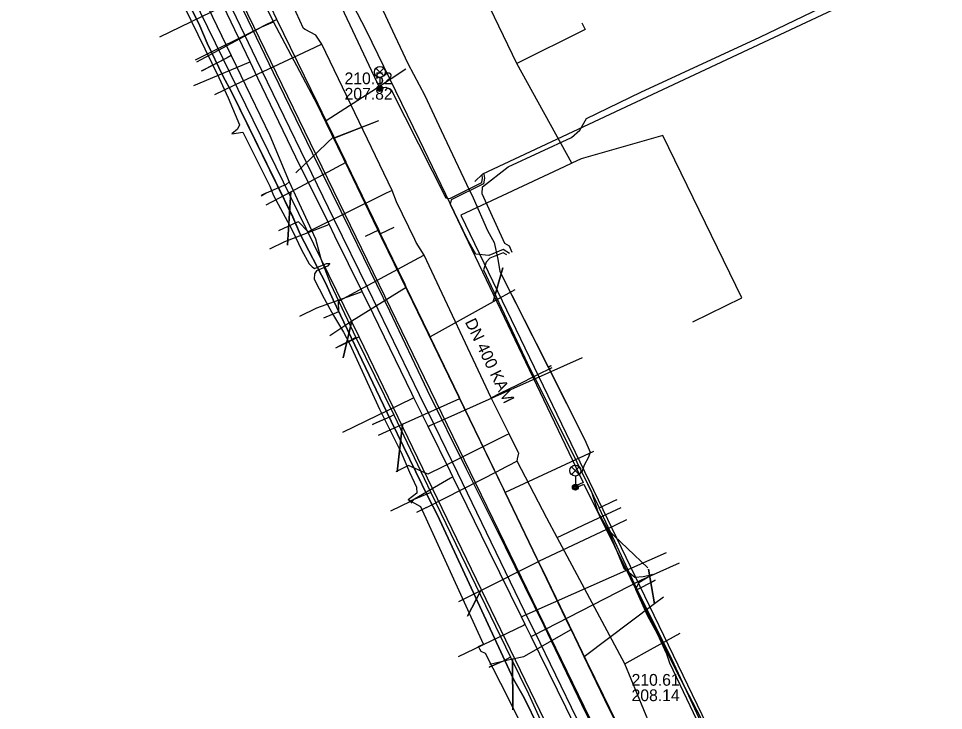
# Model space of a CAD drawing. Extents: x -595540 to -593988, y -1160850 to -1159202.
# Drawn here: x -595526.8 to -595463.8, y -1160071.1 to -1160024 of the extents above; entities that cross this region are included whole.
import ezdxf

# ---------------------------------------------------------------- set-up
doc = ezdxf.new("R2010")
doc.units = 0
for name, color, linetype in [('BKOM-ODVODNENI_trasa sítě', 7, 'Continuous'), ('BVK-JEDNOTNA_popisy', 7, 'Continuous'), ('BVK-JEDNOTNA_trasa sítě', 7, 'Continuous'), ('BVK-KANALIZACE_ vyřazená trasa sítě', 7, 'Continuous'), ('BVK-VODOVOD_trasa sítě', 7, 'Continuous'), ('BVK-VODOVOD_trasa zrušené sítě', 7, 'Continuous'), ('CETIN_kabel podzemní', 7, 'Continuous'), ('CETIN_kabel podzemní neprovozovaný', 7, 'Continuous'), ('DESTOVA_trasa neprovozované sítě', 7, 'Continuous'), ('DSP-DESTOVA-BVK_trasa podzemní sítě', 7, 'Continuous'), ('DSP-JEDNOTNA-BVK_trasa sítě', 7, 'Continuous'), ('DSP-SDEL-VODAFONE_kabel', 7, 'Continuous'), ('EON-NN_kabel', 7, 'Continuous'), ('EON-SDEL_kabel', 7, 'Continuous'), ('INNOGY-STL_trasa sítě', 7, 'Continuous'), ('JEDNOTNA_trasa neprovozované sítě', 7, 'Continuous'), ('QUANTCOM_kabel', 7, 'Continuous'), ('TSB_kabel VO', 7, 'Continuous'), ('TSB_lampy VO', 7, 'Continuous')]:
    doc.layers.add(name, color=color, linetype=linetype)

msp = doc.modelspace()

# ---------------------------------------------------------------- linework, layer by layer
at = {"layer": 'BKOM-ODVODNENI_trasa sítě'}
for points in [[(-595502.3, -1160030.96), (-595505.3, -1160032.13)], [(-595505.35, -1160032.04), (-595507.92, -1160034.51)]]:
    msp.add_lwpolyline(points, dxfattribs=at)
at = {"layer": 'BVK-JEDNOTNA_popisy'}
for p, q in [((-595504.612, -1160028.596), (-595504.612, -1160028.596)), ((-595485.071, -1160069.546), (-595485.071, -1160069.546))]:
    msp.add_line(p, q, dxfattribs=at)
at = {"layer": 'BVK-JEDNOTNA_trasa sítě'}
for points in [[(-595506.41, -1160029.82), (-595509.217, -1160024.059), (-595509.614, -1160023.246), (-595512.015, -1160018.318), (-595512.259, -1160017.816), (-595515.069, -1160012.05), (-595515.352, -1160011.469), (-595515.674, -1160010.808), (-595515.891, -1160010.364), (-595523.397, -1159994.959), (-595523.622, -1159994.497), (-595526.811, -1159987.952)], [(-595486.885, -1160070.383), (-595488.291, -1160067.461), (-595488.437, -1160067.159), (-595489.192, -1160065.591), (-595489.269, -1160065.429), (-595491.412, -1160060.978), (-595491.417, -1160060.968), (-595491.426, -1160060.948), (-595491.494, -1160060.807), (-595493.679, -1160056.269), (-595493.732, -1160056.158), (-595496.759, -1160049.87), (-595496.812, -1160049.76), (-595498.777, -1160045.678), (-595498.833, -1160045.561), (-595500.412, -1160042.281), (-595500.494, -1160042.11), (-595502.155, -1160038.659), (-595502.29, -1160038.38), (-595504.497, -1160033.794), (-595504.509, -1160033.769), (-595505.295, -1160032.136), (-595505.296, -1160032.134), (-595505.344, -1160032.034), (-595505.351, -1160032.018), (-595505.855, -1160030.973), (-595505.857, -1160030.968), (-595506.41, -1160029.82)], [(-595471.66, -1160101.42), (-595473.161, -1160098.361), (-595473.21, -1160098.26), (-595476.958, -1160090.62), (-595476.968, -1160090.599), (-595477.419, -1160089.68), (-595477.434, -1160089.65), (-595478.262, -1160087.961), (-595478.319, -1160087.846), (-595480.636, -1160083.123), (-595480.661, -1160083.071), (-595482.034, -1160080.272), (-595482.04, -1160080.259), (-595482.855, -1160078.598), (-595482.928, -1160078.45), (-595484.403, -1160075.442), (-595484.405, -1160075.438), (-595484.806, -1160074.621), (-595484.841, -1160074.549), (-595485.247, -1160073.723), (-595485.286, -1160073.643), (-595486.885, -1160070.383)]]:
    msp.add_lwpolyline(points, dxfattribs=at)
at = {"layer": 'BVK-KANALIZACE_ vyřazená trasa sítě'}
for points in [[(-595506.46, -1160029.873), (-595509.444, -1160024.228), (-595509.805, -1160023.482), (-595512.367, -1160018.178), (-595515.382, -1160011.938), (-595516.291, -1160010.057), (-595525.538, -1159990.92), (-595525.72, -1159990.348)], [(-595486.991, -1160070.079), (-595488.107, -1160067.775), (-595488.974, -1160065.984), (-595491.144, -1160061.502), (-595491.218, -1160061.349), (-595493.415, -1160056.813), (-595496.492, -1160050.458), (-595498.553, -1160046.201), (-595500.332, -1160042.529), (-595502.088, -1160038.902), (-595504.302, -1160034.33), (-595505.867, -1160031.099), (-595506.46, -1160029.873)], [(-595468.306, -1160108.288), (-595470.063, -1160104.695), (-595471.68, -1160101.389), (-595473.239, -1160098.2), (-595477.022, -1160090.465), (-595477.364, -1160089.764), (-595477.932, -1160088.603), (-595478.275, -1160087.902), (-595482.057, -1160080.167), (-595483.617, -1160076.978), (-595485.234, -1160073.672), (-595486.991, -1160070.079)]]:
    msp.add_lwpolyline(points, dxfattribs=at)
at = {"layer": 'BVK-VODOVOD_trasa sítě'}
for points in [[(-595472.74, -1160103.26), (-595475.36, -1160097.79), (-595477.97, -1160092.37), (-595480.56, -1160086.93), (-595483.19, -1160081.52), (-595485.82, -1160076.11), (-595488.46, -1160070.69), (-595491.03, -1160065.35), (-595493.65, -1160059.98), (-595496.31, -1160054.68), (-595498.96, -1160049.33), (-595501.54, -1160043.93), (-595504.19, -1160038.47), (-595506.79, -1160033.16), (-595509.46, -1160027.7), (-595512.03, -1160022.3)], [(-595512.86, -1160023.15), (-595513, -1160023.22), (-595517.218, -1160025.278)], [(-595486.93, -1160076.29), (-595489.53, -1160070.92), (-595491.91, -1160066.07), (-595492.31, -1160065.26), (-595492.57, -1160064.73), (-595494.78, -1160060.22), (-595497.25, -1160055.21), (-595497.41, -1160054.87), (-595498.93, -1160051.78), (-595499.89, -1160049.82), (-595500.04, -1160049.52), (-595502.65, -1160044.15), (-595503.42, -1160042.58), (-595505.28, -1160038.81), (-595505.67, -1160038.01), (-595507.92, -1160033.44), (-595510.51, -1160028.06), (-595511.05, -1160026.94), (-595512.86, -1160023.15)], [(-595511.05, -1160026.94), (-595511.18, -1160027.01), (-595514.902, -1160028.586)], [(-595505.67, -1160038.01), (-595505.82, -1160038.09), (-595508.71, -1160039.21), (-595509.712, -1160039.701)], [(-595503.42, -1160042.58), (-595503.56, -1160042.65), (-595506.52, -1160043.71), (-595507.689, -1160044.278)], [(-595498.93, -1160051.78), (-595498.8, -1160051.71), (-595497.962, -1160051.344), (-595488.403, -1160047.069)], [(-595499.89, -1160049.82), (-595500.03, -1160049.89), (-595504.749, -1160052.191)], [(-595497.25, -1160055.21), (-595497.39, -1160055.28), (-595500.12, -1160056.88), (-595501.478, -1160057.534)], [(-595492.57, -1160064.73), (-595492.43, -1160064.66), (-595491.556, -1160064.276), (-595482.694, -1160060.341)], [(-595491.91, -1160066.07), (-595491.77, -1160066), (-595490.922, -1160065.575), (-595484.448, -1160062.241), (-595481.804, -1160061.044)], [(-595492.31, -1160065.26), (-595492.44, -1160065.32), (-595496.871, -1160067.443)]]:
    msp.add_lwpolyline(points, dxfattribs=at)
at = {"layer": 'BVK-VODOVOD_trasa zrušené sítě'}
for points in [[(-595474.698, -1160100.674), (-595474.984, -1160100.071), (-595479.023, -1160091.763), (-595479.545, -1160090.714), (-595480.229, -1160089.284), (-595482.682, -1160084.235), (-595482.796, -1160084.002), (-595484.919, -1160079.622), (-595485.568, -1160078.293), (-595485.935, -1160077.545), (-595491.669, -1160065.742), (-595492.02, -1160065.044), (-595496.904, -1160054.954), (-595498.5, -1160051.69), (-595499.502, -1160049.626), (-595503.039, -1160042.357), (-595505.309, -1160037.674), (-595510.599, -1160026.786), (-595512.523, -1160022.81), (-595515.338, -1160016.999), (-595519.095, -1160009.26), (-595519.529, -1160008.384), (-595525.5, -1159996.08), (-595526.622, -1159993.776)], [(-595432.31, -1160186.156), (-595433.192, -1160184.263), (-595524.778, -1159995.735)]]:
    msp.add_lwpolyline(points, dxfattribs=at)
at = {"layer": 'CETIN_kabel podzemní'}
for points in [[(-595488.46, -1160024.3), (-595488.24, -1160024.75), (-595492.89, -1160027.07), (-595504.5, -1160002.94)], [(-595509.84, -1160007.53), (-595507.05, -1160013.11), (-595504.93, -1160017.5), (-595502.96, -1160021.56), (-595502.44, -1160022.47), (-595501.54, -1160024.44), (-595500.31, -1160027.05), (-595499.14, -1160029.25), (-595498.03, -1160031.62), (-595496.31, -1160035.28), (-595495.86, -1160036.21), (-595494.89, -1160038.42), (-595494.43, -1160039.24), (-595494.17, -1160040.38), (-595494.05, -1160041.21), (-595490.75, -1160047.72)], [(-595503.62, -1160045.67), (-595516.48, -1160019.35), (-595517.19, -1160018.58), (-595518.81, -1160015.25), (-595520.07, -1160015.86)], [(-595514.29, -1160022.46), (-595512.34, -1160026.52)], [(-595512.34, -1160026.52), (-595512.6, -1160026.67), (-595514.37, -1160027.59)], [(-595512.34, -1160026.52), (-595509.69, -1160031.96), (-595508.38, -1160035.12)], [(-595480.89, -1160044.64), (-595477.56, -1160043.02), (-595482.95, -1160031.96), (-595488.5, -1160033.54), (-595489.13, -1160033.84), (-595489.67, -1160034.1)], [(-595489.67, -1160034.1), (-595496.7, -1160037.38), (-595484.85, -1160061.94), (-595469.22, -1160094.29)], [(-595508.38, -1160035.12), (-595508.58, -1160035.29), (-595509.94, -1160035.88), (-595510.26, -1160036.02)], [(-595508.38, -1160035.12), (-595506.58, -1160038.99), (-595506.22, -1160040.37), (-595505.57, -1160042.07), (-595503.85, -1160045.72)], [(-595503.62, -1160045.67), (-595505.24, -1160046.45)], [(-595487.98, -1160078), (-595503.62, -1160045.67)], [(-595503.85, -1160045.72), (-595504.08, -1160045.86), (-595504.98, -1160046.31), (-595505.24, -1160046.44)], [(-595503.85, -1160045.72), (-595501.26, -1160050.97)], [(-595490.75, -1160047.72), (-595490.54, -1160047.62)], [(-595490.75, -1160047.72), (-595488.25, -1160052.67), (-595487.89, -1160053.52), (-595488.01, -1160053.86), (-595488.29, -1160054.4), (-595488.46, -1160054.88), (-595487.28, -1160057.31)], [(-595501.26, -1160050.97), (-595501.55, -1160051.14), (-595502.47, -1160051.53), (-595502.74, -1160051.65)], [(-595501.26, -1160050.97), (-595498.73, -1160056.26)], [(-595498.73, -1160056.26), (-595499.13, -1160056.43), (-595499.95, -1160056.77), (-595500.23, -1160056.88)], [(-595498.73, -1160056.26), (-595493.32, -1160067.47)], [(-595487.28, -1160057.31), (-595487.17, -1160057.26), (-595486.32, -1160056.86), (-595486.13, -1160056.77)], [(-595484.69, -1160062.86), (-595487.28, -1160057.31)], [(-595484.69, -1160062.86), (-595484.5, -1160062.77), (-595483.77, -1160062.39), (-595483.48, -1160062.24)], [(-595477.43, -1160077.63), (-595480.07, -1160072.52), (-595482.31, -1160067.65), (-595484.69, -1160062.86)], [(-595493.32, -1160067.47), (-595493.87, -1160067.77), (-595494.59, -1160068.08), (-595494.8, -1160068.17)], [(-595493.32, -1160067.47), (-595492.1, -1160069.97), (-595490.24, -1160074.02), (-595487.79, -1160079)]]:
    msp.add_lwpolyline(points, dxfattribs=at)
at = {"layer": 'CETIN_kabel podzemní neprovozovaný'}
msp.add_lwpolyline([(-595489.13, -1160033.84), (-595492.89, -1160027.07)], dxfattribs=at)
at = {"layer": 'DESTOVA_trasa neprovozované sítě'}
for p, q in [((-595502.3, -1160030.96), (-595505.296, -1160032.134)), ((-595507.92, -1160034.51), (-595505.344, -1160032.034)), ((-595508.501, -1160039.431), (-595508.27, -1160035.79)), ((-595493.838, -1160040.965), (-595494.49, -1160043.29)), ((-595504.701, -1160047.097), (-595504.11, -1160044.58)), ((-595501.024, -1160054.859), (-595500.67, -1160051.62)), ((-595483.973, -1160061.393), (-595486.73, -1160058.76)), ((-595483.919, -1160061.497), (-595483.5, -1160063.84)), ((-595496.233, -1160064.684), (-595495.34, -1160062.93)), ((-595493.153, -1160071.059), (-595493.17, -1160067.6))]:
    msp.add_line(p, q, dxfattribs=at)
at = {"layer": 'DSP-DESTOVA-BVK_trasa podzemní sítě'}
for points in [[(-595502.3, -1160030.96), (-595505.296, -1160032.134)], [(-595507.92, -1160034.51), (-595505.344, -1160032.034)]]:
    msp.add_lwpolyline(points, dxfattribs=at)
at = {"layer": 'DSP-JEDNOTNA-BVK_trasa sítě'}
for p, q in [((-595509.217, -1160024.059), (-595510.25, -1160024.57)), ((-595514.757, -1160026.82), (-595510.25, -1160024.57)), ((-595508.27, -1160035.79), (-595508.501, -1160039.431)), ((-595494.49, -1160043.29), (-595493.838, -1160040.965)), ((-595504.11, -1160044.58), (-595504.701, -1160047.097)), ((-595500.67, -1160051.62), (-595501.024, -1160054.859)), ((-595486.73, -1160058.76), (-595483.973, -1160061.393)), ((-595483.5, -1160063.84), (-595483.919, -1160061.497)), ((-595495.34, -1160062.93), (-595496.233, -1160064.684)), ((-595493.17, -1160067.6), (-595493.153, -1160071.059))]:
    msp.add_line(p, q, dxfattribs=at)
at = {"layer": 'DSP-SDEL-VODAFONE_kabel'}
for p, q in [((-595514.29, -1160022.46), (-595512.34, -1160026.52)), ((-595503.85, -1160045.72), (-595501.26, -1160050.97)), ((-595501.26, -1160050.97), (-595498.73, -1160056.26)), ((-595498.73, -1160056.26), (-595493.32, -1160067.47))]:
    msp.add_line(p, q, dxfattribs=at)
for points in [[(-595509.84, -1160007.53), (-595507.05, -1160013.11), (-595504.93, -1160017.5), (-595502.96, -1160021.56), (-595502.44, -1160022.47), (-595501.54, -1160024.44), (-595500.31, -1160027.05), (-595499.14, -1160029.25), (-595498.03, -1160031.62), (-595496.31, -1160035.28), (-595495.86, -1160036.21), (-595494.89, -1160038.42), (-595494.43, -1160039.24), (-595494.17, -1160040.38), (-595494.05, -1160041.21), (-595490.754, -1160047.723)], [(-595514.29, -1160022.46), (-595512.34, -1160026.52), (-595509.69, -1160031.96), (-595508.38, -1160035.12), (-595506.58, -1160038.99), (-595506.22, -1160040.37), (-595505.57, -1160042.07), (-595503.85, -1160045.72), (-595501.26, -1160050.97), (-595498.73, -1160056.26), (-595493.32, -1160067.47), (-595492.1, -1160069.97), (-595490.24, -1160074.02), (-595487.79, -1160079), (-595485.71, -1160083.33), (-595483.2, -1160088.44), (-595480.08, -1160095.17), (-595475.41, -1160104.91)], [(-595512.34, -1160026.52), (-595512.6, -1160026.67), (-595514.352, -1160027.584)], [(-595512.34, -1160026.52), (-595509.69, -1160031.96), (-595508.38, -1160035.12)], [(-595508.38, -1160035.12), (-595508.58, -1160035.29), (-595509.94, -1160035.88), (-595510.288, -1160036.089)], [(-595508.38, -1160035.12), (-595506.58, -1160038.99), (-595506.22, -1160040.37), (-595505.57, -1160042.07), (-595503.85, -1160045.72)], [(-595503.85, -1160045.72), (-595504.08, -1160045.86), (-595505.239, -1160046.439)], [(-595490.754, -1160047.723), (-595490.519, -1160047.614)], [(-595490.754, -1160047.723), (-595488.25, -1160052.67), (-595487.89, -1160053.52), (-595488.01, -1160053.86), (-595488.29, -1160054.4), (-595488.46, -1160054.88), (-595487.28, -1160057.31)], [(-595501.26, -1160050.97), (-595501.55, -1160051.14), (-595502.7, -1160051.627)], [(-595498.73, -1160056.26), (-595499.13, -1160056.43), (-595499.95, -1160056.77), (-595500.098, -1160056.992)], [(-595487.28, -1160057.31), (-595487.17, -1160057.26), (-595486.32, -1160056.86), (-595486.059, -1160056.745)], [(-595484.69, -1160062.86), (-595487.28, -1160057.31)], [(-595484.69, -1160062.86), (-595484.5, -1160062.77), (-595483.77, -1160062.39), (-595483.432, -1160062.21)], [(-595477.43, -1160077.63), (-595480.07, -1160072.52), (-595482.31, -1160067.65), (-595484.69, -1160062.86)], [(-595493.32, -1160067.47), (-595493.87, -1160067.77), (-595494.766, -1160068.156)], [(-595493.32, -1160067.47), (-595492.1, -1160069.97), (-595490.24, -1160074.02), (-595487.79, -1160079)]]:
    msp.add_lwpolyline(points, dxfattribs=at)
at = {"layer": 'EON-NN_kabel'}
for points in [[(-595493.198, -1160039.917), (-595493.391, -1160039.495), (-595493.692, -1160039.32), (-595495.24, -1160035.94), (-595495.23, -1160035.45), (-595493.47, -1160034.1), (-595489.16, -1160032.1), (-595488.59, -1160031.61), (-595488.15, -1160030.8), (-595484.44, -1160029.02), (-595476.35, -1160025.26), (-595467.41, -1160020.96)], [(-595515.74, -1160022.76), (-595515.08, -1160024.12), (-595513.18, -1160028.01), (-595512.54, -1160029.39), (-595511.77, -1160031.24), (-595511.9, -1160031.53), (-595512.29, -1160031.85), (-595511.54, -1160031.73), (-595509.7, -1160035.42), (-595509.44, -1160036.04), (-595508.17, -1160038.4), (-595507.55, -1160039.74), (-595507.03, -1160040.71), (-595506.827, -1160040.913), (-595506.648, -1160041.015), (-595505.843, -1160040.668), (-595505.62, -1160040.68), (-595505.764, -1160040.851), (-595506.526, -1160041.18), (-595506.66, -1160041.39), (-595506.69, -1160041.75), (-595505.99, -1160043.05), (-595505.37, -1160044.21), (-595504.69, -1160045.35), (-595504.25, -1160046.16), (-595502.23, -1160050.6), (-595501.58, -1160051.91), (-595500.76, -1160053.55), (-595500.18, -1160054.89), (-595499.71, -1160055.9), (-595499.7, -1160056.32), (-595500.281, -1160056.767)], [(-595493.38, -1160040), (-595493.812, -1160039.733), (-595494.788, -1160040.138), (-595495.67, -1160040.04), (-595496.24, -1160039.04), (-595499.51, -1160032.26), (-595503.14, -1160024.79), (-595504.03, -1160023.08)], [(-595493.562, -1160040.083), (-595493.808, -1160039.947), (-595494.712, -1160040.322), (-595494.98, -1160040.58), (-595495.16, -1160041.1), (-595492, -1160047.83), (-595491.3, -1160049.18), (-595488.79, -1160054.2), (-595487.8, -1160056.22), (-595487.36, -1160057.58), (-595486.65, -1160058.87), (-595486.07, -1160060.27), (-595485.61, -1160061.42), (-595484.86, -1160062.02), (-595484.29, -1160061.98), (-595483.65, -1160061.86), (-595484.57, -1160062.41), (-595484.8, -1160062.84), (-595484, -1160064.61), (-595483.32, -1160065.87), (-595482.7, -1160067.24), (-595482.49, -1160067.86), (-595479.94, -1160073.19)], [(-595492.12, -1160073.76), (-595491.885, -1160073.475), (-595493.462, -1160070.297), (-595495.017, -1160067.234), (-595495.317, -1160067.102), (-595495.404, -1160066.922), (-595495.491, -1160066.742), (-595495.162, -1160066.59), (-595499.414, -1160057.25), (-595500.281, -1160056.767)]]:
    msp.add_lwpolyline(points, dxfattribs=at)
at = {"layer": 'EON-SDEL_kabel'}
msp.add_lwpolyline([(-595475.99, -1160104.251), (-595480.15, -1160095.771), (-595480.71, -1160094.641), (-595484.89, -1160085.671), (-595485.44, -1160084.521), (-595487.4, -1160080.591), (-595487.86, -1160079.441), (-595490.85, -1160073.431), (-595492.24, -1160070.521), (-595492.47, -1160070.081), (-595493.11, -1160068.971), (-595498.28, -1160057.811), (-595498.92, -1160056.591), (-595501.43, -1160051.421), (-595501.97, -1160050.321), (-595505.39, -1160043.141), (-595505.89, -1160042.041), (-595507.64, -1160038.671), (-595508.13, -1160037.511), (-595512.28, -1160029.031), (-595512.9, -1160027.911), (-595513.97, -1160025.681), (-595514.47, -1160024.491), (-595517.85, -1160017.581)], dxfattribs=at)
at = {"layer": 'INNOGY-STL_trasa sítě'}
for points in [[(-595483.812, -1160072.1), (-595485.538, -1160067.925), (-595490.138, -1160059.321), (-595490.831, -1160058.008), (-595492.871, -1160054.142), (-595492.832, -1160053.964), (-595492.749, -1160053.589), (-595492.764, -1160053.56), (-595493.412, -1160052.268), (-595494.64, -1160049.819), (-595499.2, -1160040.113), (-595499.739, -1160039.236), (-595499.839, -1160039.033), (-595501.083, -1160036.477), (-595501.372, -1160035.699), (-595506.149, -1160025.745), (-595506.557, -1160025.132), (-595507.286, -1160024.749), (-595507.416, -1160024.681), (-595508.4, -1160022.468)], [(-595506.149, -1160025.745), (-595506.673, -1160025.991), (-595511.579, -1160028.296), (-595513.477, -1160029.188)], [(-595501.372, -1160035.699), (-595501.772, -1160035.896), (-595507.096, -1160038.519), (-595507.754, -1160037.83), (-595507.893, -1160037.895)], [(-595507.893, -1160037.895), (-595509.104, -1160038.456)], [(-595499.2, -1160040.113), (-595499.583, -1160040.32), (-595505.056, -1160043.272), (-595505.014, -1160043.971), (-595506.056, -1160044.387)], [(-595491.505, -1160048.263), (-595490.472, -1160047.763)], [(-595494.64, -1160049.819), (-595494.023, -1160049.513), (-595492.849, -1160048.93), (-595491.505, -1160048.263)], [(-595493.412, -1160052.268), (-595493.62, -1160052.372), (-595497.887, -1160054.499), (-595498.941, -1160055.025), (-595500.269, -1160054.435), (-595501.123, -1160054.852)], [(-595492.871, -1160054.142), (-595494.136, -1160054.786)], [(-595499.037, -1160057.282), (-595494.136, -1160054.786)], [(-595499.037, -1160057.282), (-595499.705, -1160057.622)], [(-595490.138, -1160059.321), (-595489.406, -1160058.981), (-595488.324, -1160058.478), (-595485.772, -1160057.291)], [(-595485.538, -1160067.925), (-595485.163, -1160067.718), (-595483.786, -1160066.96), (-595481.767, -1160065.849)]]:
    msp.add_lwpolyline(points, dxfattribs=at)
at = {"layer": 'JEDNOTNA_trasa neprovozované sítě'}
for p, q in [((-595503.191, -1160038.814), (-595502.29, -1160038.38)), ((-595501.254, -1160038.226), (-595502.155, -1160038.659)), ((-595487.656, -1160053.481), (-595493.679, -1160056.269))]:
    msp.add_line(p, q, dxfattribs=at)
for points in [[(-595514.678, -1160026.949), (-595510.25, -1160024.57), (-595509.444, -1160024.228)], [(-595500.432, -1160027.447), (-595502.431, -1160028.757), (-595505.857, -1160030.968)], [(-595509.944, -1160036.691), (-595508.27, -1160035.79), (-595504.509, -1160033.769)], [(-595505.614, -1160045.576), (-595504.11, -1160044.58), (-595500.412, -1160042.281)], [(-595493.028, -1160042.474), (-595494.49, -1160043.29), (-595498.777, -1160045.678)], [(-595502.311, -1160052.355), (-595500.67, -1160051.62), (-595496.759, -1160049.87)], [(-595485.413, -1160058.138), (-595486.73, -1160058.76), (-595491.417, -1160060.968)], [(-595496.839, -1160063.688), (-595495.34, -1160062.93), (-595491.417, -1160060.968)], [(-595482.898, -1160063.386), (-595483.5, -1160063.84), (-595488.291, -1160067.461)], [(-595494.723, -1160067.947), (-595493.17, -1160067.6), (-595492.41, -1160067.43), (-595489.192, -1160065.591)]]:
    msp.add_lwpolyline(points, dxfattribs=at)
at = {"layer": 'QUANTCOM_kabel'}
msp.add_lwpolyline([(-595517.85, -1160017.58), (-595514.47, -1160024.49), (-595513.97, -1160025.68), (-595512.9, -1160027.91), (-595512.28, -1160029.03), (-595508.13, -1160037.51), (-595507.64, -1160038.67), (-595505.89, -1160042.04), (-595505.39, -1160043.14), (-595501.97, -1160050.32), (-595501.43, -1160051.42), (-595498.92, -1160056.59), (-595498.28, -1160057.81), (-595493.11, -1160068.97), (-595492.47, -1160070.08), (-595492.24, -1160070.52), (-595490.85, -1160073.43), (-595487.86, -1160079.44), (-595487.4, -1160080.59), (-595485.44, -1160084.52), (-595484.89, -1160085.67), (-595480.71, -1160094.64), (-595480.15, -1160095.77), (-595475.99, -1160104.25)], dxfattribs=at)
at = {"layer": 'TSB_kabel VO'}
for points in [[(-595514.74, -1159991.27), (-595517.71, -1159989.47), (-595518.19, -1159992.35), (-595518.05, -1159995.23), (-595515.07, -1160001.43), (-595502.21, -1160028.76)], [(-595465.31, -1160023.39), (-595466.684, -1160021.198), (-595495.214, -1160034.586), (-595495.734, -1160035.103)], [(-595502.21, -1160028.76), (-595502.03, -1160028.7), (-595501.8, -1160028.67), (-595501.43, -1160028.85), (-595497.72, -1160036.21), (-595497.438, -1160036.246), (-595495.264, -1160035.17), (-595495.211, -1160034.86), (-595495.247, -1160034.645)], [(-595495.134, -1160034.595), (-595495.089, -1160034.86), (-595495.156, -1160035.25), (-595497.351, -1160036.338), (-595497.43, -1160036.63), (-595488.366, -1160055.585), (-595488.826, -1160055.796), (-595488.9, -1160055.9), (-595488.774, -1160055.904), (-595488.313, -1160055.694), (-595482.03, -1160068.4), (-595480.09, -1160072.15), (-595473.286, -1160086.506), (-595473.805, -1160086.801), (-595473.84, -1160086.89), (-595473.751, -1160086.908), (-595473.233, -1160086.614), (-595466.77, -1160099.81), (-595460.666, -1160112.635)]]:
    msp.add_lwpolyline(points, dxfattribs=at)
at = {"layer": 'TSB_lampy VO'}
for p, q in [((-595502.474, -1160027.899), (-595501.944, -1160027.369)), ((-595502.474, -1160027.369), (-595501.944, -1160027.899)), ((-595502.474, -1160027.899), (-595501.944, -1160027.369)), ((-595502.474, -1160027.369), (-595501.944, -1160027.899)), ((-595502.209, -1160028.009), (-595502.209, -1160028.759)), ((-595502.209, -1160028.009), (-595502.209, -1160028.759)), ((-595489.164, -1160055.039), (-595488.634, -1160054.509)), ((-595489.164, -1160054.509), (-595488.634, -1160055.039)), ((-595489.164, -1160055.039), (-595488.634, -1160054.509)), ((-595489.164, -1160054.509), (-595488.634, -1160055.039)), ((-595488.899, -1160055.149), (-595488.899, -1160055.899)), ((-595488.899, -1160055.149), (-595488.899, -1160055.899))]:
    msp.add_line(p, q, dxfattribs=at)
for centre, radius in [((-595502.209, -1160027.634), 0.375), ((-595502.209, -1160027.634), 0.375), ((-595502.209, -1160028.759), 0.2), ((-595502.209, -1160028.759), 0.2), ((-595502.209, -1160028.759), 0.145), ((-595502.209, -1160028.759), 0.145), ((-595502.209, -1160028.759), 0.0876), ((-595502.209, -1160028.759), 0.0876), ((-595488.899, -1160054.774), 0.375), ((-595488.899, -1160054.774), 0.375), ((-595488.899, -1160055.899), 0.2), ((-595488.899, -1160055.899), 0.2), ((-595488.899, -1160055.899), 0.145), ((-595488.899, -1160055.899), 0.145), ((-595488.899, -1160055.899), 0.0876), ((-595488.899, -1160055.899), 0.0876)]:
    msp.add_circle(centre, radius, dxfattribs=at)

# ---------------------------------------------------------------- texts
at = {"layer": 'BVK-JEDNOTNA_popisy'}
for s, p in [('210.52', (-595504.612, -1160028.471)), ('207.82', (-595504.612, -1160029.521)), ('210.61', (-595485.071, -1160069.421)), ('208.14', (-595485.071, -1160070.471))]:
    msp.add_text(s, height=0.8, dxfattribs=at).set_placement(p)
msp.add_text('DN 400 KAM', height=0.8, rotation=295.70387, dxfattribs=at).set_placement((-595496.437, -1160044.649))

doc.saveas('drawing.dxf')
